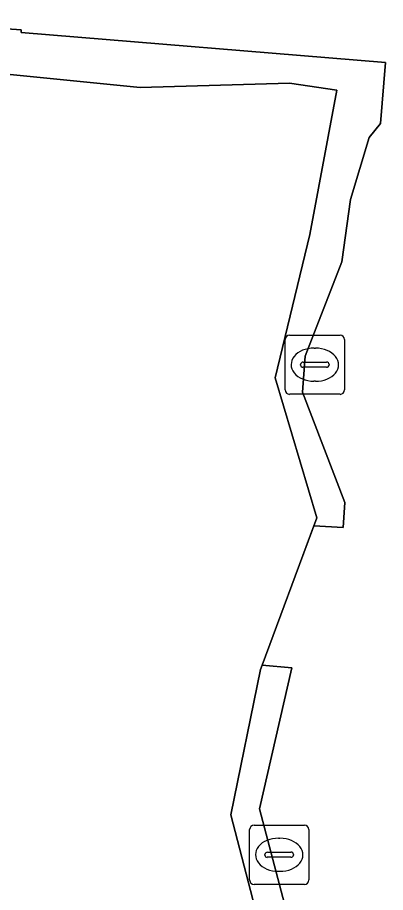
# Model space of a CAD drawing. Extents: x 161848 to 162726, y 385382 to 386521.
# Drawn here: x 162120.75 to 162126.97, y 385598 to 385612.78 of the extents above; entities that cross this region are included whole.
import ezdxf

# ---------------------------------------------------------------- set-up
doc = ezdxf.new("R2010")
doc.units = 0
for name, color, linetype in [('IMGEO_Erf', 7, 'Continuous'), ('IMGEO_Groenvoorziening', 7, 'Continuous'), ('IMGEO_Hek', 7, 'Continuous'), ('IMGEO_Kolk', 7, 'Continuous'), ('IMGEO_Voetpad_open', 7, 'Continuous')]:
    doc.layers.add(name, color=color, linetype=linetype)

msp = doc.modelspace()

# ---------------------------------------------------------------- linework, layer by layer
at = {"layer": 'IMGEO_Erf'}
for points in [[(162124.855, 385601.765), (162124.882, 385601.837), (162125.756, 385604.195), (162125.806, 385604.33), (162125.101, 385606.695), (162125.687, 385609.117), (162126.143, 385611.552), (162125.344, 385611.671), (162122.819, 385611.6), (162120.333, 385611.847), (162117.833, 385611.681), (162116.538, 385609.513)], [(162113.434, 385597.719), (162113.83, 385596.355), (162108.853, 385594.909), (162109.348, 385593.347), (162114.039, 385593.126), (162116.535, 385593.323), (162119.042, 385593.097), (162121.475, 385592.736), (162124.018, 385592.662), (162125.365, 385594.863), (162124.982, 385596.886), (162124.353, 385599.311), (162124.855, 385601.765)]]:
    msp.add_lwpolyline(points, dxfattribs=at)
at = {"layer": 'IMGEO_Groenvoorziening'}
for points in [[(162116.538, 385609.513), (162117.833, 385611.681), (162120.333, 385611.847), (162122.819, 385611.6), (162125.344, 385611.671), (162126.143, 385611.552), (162125.687, 385609.117), (162125.101, 385606.695), (162125.806, 385604.33), (162125.756, 385604.195), (162126.251, 385604.165), (162126.279, 385604.587), (162125.564, 385606.451), (162125.609, 385607.057), (162126.226, 385608.654), (162126.374, 385609.705), (162126.689, 385610.753), (162126.883, 385610.992), (162126.967, 385612.02), (162120.806, 385612.528), (162120.807, 385612.551), (162120.809, 385612.574), (162117.824, 385612.781), (162116.105, 385609.903)], [(162120.095, 385592.435), (162122.629, 385592.281), (162122.632, 385592.121), (162124.434, 385591.998), (162125.609, 385593.854), (162125.891, 385594.584), (162125.904, 385595.006), (162125.4, 385597.273), (162124.838, 385599.412), (162125.386, 385601.797), (162124.882, 385601.837), (162124.855, 385601.765), (162124.353, 385599.311), (162124.982, 385596.886), (162125.365, 385594.863), (162124.018, 385592.662), (162121.475, 385592.736), (162119.042, 385593.097)]]:
    msp.add_lwpolyline(points, dxfattribs=at)
at = {"layer": 'IMGEO_Hek'}
msp.add_lwpolyline([(162116.538, 385609.513), (162117.833, 385611.681), (162120.333, 385611.847), (162122.819, 385611.6), (162125.344, 385611.671), (162126.143, 385611.552), (162125.687, 385609.117), (162125.101, 385606.695), (162125.806, 385604.33), (162124.855, 385601.765), (162124.353, 385599.311), (162124.982, 385596.886), (162125.365, 385594.863), (162124.018, 385592.662), (162121.475, 385592.736), (162119.042, 385593.097), (162116.535, 385593.323), (162114.039, 385593.126), (162109.348, 385593.347), (162108.853, 385594.909)], dxfattribs=at)
at = {"layer": 'IMGEO_Kolk'}
for p, q in [((162125.347, 385607.415), (162126.199, 385607.415)), ((162125.272, 385606.489), (162125.272, 385607.341)), ((162126.273, 385607.341), (162126.273, 385606.489)), ((162125.76, 385607.195), (162125.785, 385607.195)), ((162125.531, 385606.909), (162125.531, 385606.921)), ((162125.969, 385606.872), (162125.571, 385606.872)), ((162125.574, 385606.958), (162125.972, 385606.958)), ((162126.015, 385606.921), (162126.015, 385606.909)), ((162125.783, 385606.635), (162125.758, 385606.635)), ((162126.199, 385606.415), (162125.347, 385606.415)), ((162124.745, 385599.136), (162125.597, 385599.136)), ((162124.67, 385598.21), (162124.67, 385599.062)), ((162125.671, 385599.062), (162125.671, 385598.21)), ((162125.158, 385598.916), (162125.183, 385598.916)), ((162124.929, 385598.63), (162124.929, 385598.642)), ((162125.367, 385598.593), (162124.969, 385598.593)), ((162124.972, 385598.679), (162125.37, 385598.679)), ((162125.413, 385598.642), (162125.413, 385598.63)), ((162125.181, 385598.356), (162125.156, 385598.356)), ((162125.597, 385598.136), (162124.745, 385598.136))]:
    msp.add_line(p, q, dxfattribs=at)
for points in [[(162125.347, 385607.415), (162126.199, 385607.415)], [(162125.272, 385606.489), (162125.272, 385607.341)], [(162126.273, 385607.341), (162126.273, 385606.489)], [(162126.199, 385606.415), (162125.347, 385606.415)], [(162124.745, 385599.136), (162125.597, 385599.136)], [(162124.67, 385598.21), (162124.67, 385599.062)], [(162125.671, 385599.062), (162125.671, 385598.21)], [(162125.597, 385598.136), (162124.745, 385598.136)]]:
    msp.add_lwpolyline(points, dxfattribs=at)
for centre, radius, start, end in [((162125.349, 385607.339), 0.0765, 91.552, 178.448), ((162125.349, 385607.339), 0.0765, 91.552, 178.448), ((162126.197, 385607.339), 0.0765, 1.552, 88.448), ((162126.197, 385607.339), 0.0765, 1.552, 88.448), ((162125.571, 385606.918), 0.0403, 85.8775, 175.7526), ((162125.568, 385606.908), 0.0366, 178.938, 274.7102), ((162125.972, 385606.915), 0.043, 264.8664, 352.4533), ((162125.976, 385606.92), 0.0386, 1.7309, 96.639), ((162125.349, 385606.491), 0.0765, 181.552, 268.448), ((162125.349, 385606.491), 0.0765, 181.552, 268.448), ((162126.197, 385606.491), 0.0765, 271.552, 358.448), ((162126.197, 385606.491), 0.0765, 271.552, 358.448), ((162124.747, 385599.06), 0.0765, 91.552, 178.448), ((162124.747, 385599.06), 0.0765, 91.552, 178.448), ((162125.595, 385599.06), 0.0765, 1.552, 88.448), ((162125.595, 385599.06), 0.0765, 1.552, 88.448), ((162124.969, 385598.639), 0.0403, 85.8775, 175.7526), ((162124.966, 385598.629), 0.0366, 178.938, 274.7102), ((162125.37, 385598.636), 0.043, 264.8664, 352.4533), ((162125.374, 385598.641), 0.0386, 1.7309, 96.639), ((162124.747, 385598.212), 0.0765, 181.552, 268.448), ((162124.747, 385598.212), 0.0765, 181.552, 268.448), ((162125.595, 385598.212), 0.0765, 271.552, 358.448), ((162125.595, 385598.212), 0.0765, 271.552, 358.448)]:
    msp.add_arc(centre, radius, start, end, dxfattribs=at)
for centre, major_axis, ratio, start_param, end_param in [((162125.759, 385606.915), (-0.387, 0.002), 0.722429, 4.712389, 7.853982), ((162125.784, 385606.915), (-0.39, 0.002), 0.717154, 1.570796, 4.712389), ((162125.157, 385598.636), (-0.387, 0.002), 0.722429, 4.712389, 7.853982), ((162125.182, 385598.636), (-0.39, 0.002), 0.717154, 1.570796, 4.712389)]:
    msp.add_ellipse(centre, major_axis=major_axis, ratio=ratio, start_param=start_param, end_param=end_param, dxfattribs=at)
at = {"layer": 'IMGEO_Voetpad_open'}
for points in [[(162116.105, 385609.903), (162117.824, 385612.781), (162120.809, 385612.574), (162120.807, 385612.551), (162120.806, 385612.528), (162126.967, 385612.02), (162126.883, 385610.992), (162126.689, 385610.753), (162126.374, 385609.705), (162126.226, 385608.654), (162125.609, 385607.057), (162125.564, 385606.451), (162126.279, 385604.587), (162126.251, 385604.165), (162125.756, 385604.195)], [(162125.756, 385604.195), (162124.882, 385601.837), (162125.386, 385601.797), (162124.838, 385599.412), (162125.4, 385597.273), (162125.904, 385595.006), (162125.891, 385594.584), (162125.609, 385593.854), (162124.434, 385591.998), (162122.632, 385592.121), (162122.629, 385592.281), (162120.095, 385592.435), (162118.969, 385592.602), (162116.574, 385592.825), (162114.012, 385592.57), (162108.958, 385592.775), (162108.928, 385592.301), (162107.328, 385592.402), (162107.362, 385593.12), (162108.972, 385593.015), (162109.348, 385593.347), (162108.853, 385594.909), (162108.493, 385594.804)]]:
    msp.add_lwpolyline(points, dxfattribs=at)

doc.saveas('drawing.dxf')
